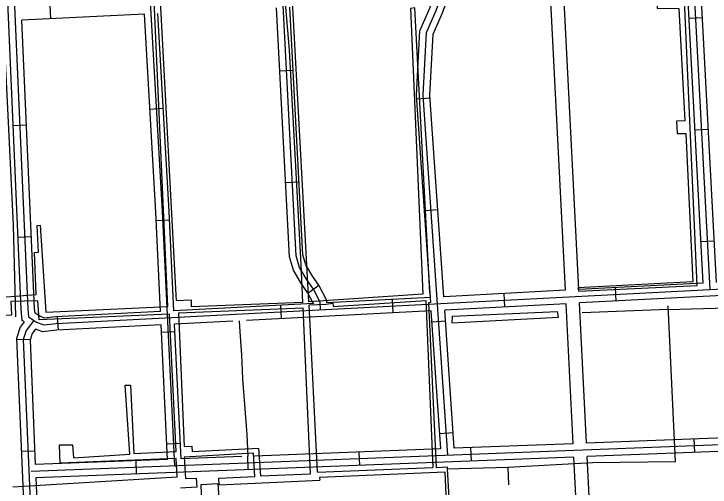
# Model space of a CAD drawing. Extents: x 3313447 to 3351316, y 703786 to 729172.
# Drawn here: x 3330288 to 3331846, y 722771 to 723830 of the extents above; entities that cross this region are included whole.
import ezdxf

# ---------------------------------------------------------------- set-up
doc = ezdxf.new("R2010")
doc.units = 0
for name, color, linetype in [('V-RAIL-TRAK', 7, 'Continuous'), ('V-ROAD-CNTR', 7, 'Continuous'), ('V-UTIL-LINE', 7, 'Continuous')]:
    doc.layers.add(name, color=color, linetype=linetype)

msp = doc.modelspace()

# ---------------------------------------------------------------- linework, layer by layer
at = {"layer": 'V-RAIL-TRAK'}
msp.add_lwpolyline([(3330165.3, 724472.1), (3330174.7, 724408), (3330178.9, 724385.9), (3330185.3, 724359.5), (3330197.6, 724319.7), (3330216.6, 724266.1), (3330233.5, 724215.5), (3330240.6, 724183.6), (3330251.2, 724081.4), (3330262, 723857.8), (3330273.6, 723632.8), (3330286.4, 723356.8), (3330291.6, 723151.8)], dxfattribs=at)
at = {"layer": 'V-ROAD-CNTR'}
for p, q in [((3330370.7, 723818.9), (3330369.2, 723848.9)), ((3331828.2, 723820.9), (3331798.3, 723819.4)), ((3330883.5, 723702.4), (3330913.4, 723704)), ((3331189.8, 723639.6), (3331219.8, 723641.6)), ((3330592.6, 723616.9), (3330622.6, 723618.6)), ((3330286.6, 723580.3), (3330316.5, 723581.6)), ((3331841.5, 723571.3), (3331811.5, 723569.7)), ((3330896.4, 723452.7), (3330926.4, 723454.3)), ((3331206.9, 723390.1), (3331236.8, 723392.2)), ((3330606.8, 723367.4), (3330636.8, 723368.9)), ((3330297.6, 723330.5), (3330327.5, 723331.8)), ((3331854.7, 723321.6), (3331824.7, 723320.1)), ((3330946.2, 723205.3), (3330970.7, 723222.6)), ((3331636.2, 723187.3), (3331634.6, 723217.2)), ((3331386.5, 723174.2), (3331385, 723204.2)), ((3331136.9, 723161.2), (3331135.3, 723191.1)), ((3330887.2, 723148.2), (3330885.6, 723178.1)), ((3330387.9, 723122.1), (3330386.3, 723152)), ((3331224, 723140.7), (3331253.9, 723142.8)), ((3330618.8, 723117.7), (3330648.7, 723119.2)), ((3330324.4, 723101.6), (3330294.4, 723100.3)), ((3331241, 722891.3), (3331271, 722893.4)), ((3331811.8, 722848.8), (3331810.7, 722878.8)), ((3330630.7, 722868), (3330660.7, 722869.5)), ((3331312.2, 722829.5), (3331311, 722859.5)), ((3330335.1, 722851.8), (3330305.1, 722850.5)), ((3330812.6, 722810.1), (3330811.4, 722840.1)), ((3331062.4, 722819.8), (3331061.2, 722849.8)), ((3330562.8, 722800.5), (3330561.6, 722830.5))]:
    msp.add_line(p, q, dxfattribs=at)
for points in [[(3330311.5, 723140.7), (3330307, 723143.8), (3330304.7, 723168.9), (3330249.5, 724424.7), (3330267, 724478.5), (3330301.5, 724518.4), (3330340.4, 724569.5), (3330422.7, 724691.2), (3330465.6, 724717.9), (3330499.2, 724735.1), (3330542.8, 724749.3), (3330572.1, 724746.9), (3331393.7, 724672.8)], [(3331411.2, 724656.2), (3330570.8, 724732), (3330544.6, 724734.1), (3330505, 724721.2), (3330473, 724704.9), (3330433.3, 724680.2), (3330352.6, 724560.7), (3330313.2, 724509), (3330280.3, 724471), (3330264.6, 724422.7), (3330319.6, 723169.9), (3330321.3, 723152.2), (3330339.3, 723139.8), (3330355.1, 723134.1), (3330382.7, 723136.8), (3331932, 723217.7), (3332434.2, 723245.8)], [(3331424.7, 724667.7), (3331481.1, 724650.1), (3331568.1, 724625.9), (3332040.8, 724644.9), (3332081.2, 724635.6), (3332129.7, 724629.8), (3332216.6, 724633.2), (3332277.6, 724637.4), (3332323.1, 724633.5), (3332359.1, 724613.4), (3332377.8, 724579.9), (3332407.4, 724519.6), (3332475.3, 722934.8), (3332459.2, 722897.7), (3332429, 722880.9), (3332392.5, 722871.3), (3331571.2, 722839.5)], [(3331411.2, 724656.2), (3331476.8, 724635.7), (3331566.4, 724610.8), (3332039.4, 724629.9), (3332078.7, 724620.8), (3332129.1, 724614.8), (3332217.4, 724618.2), (3332277.4, 724622.3), (3332318.6, 724618.8), (3332348.1, 724602.3), (3332364.5, 724572.9), (3332392.6, 724515.8), (3332460.2, 722937.6), (3332447.5, 722908.4), (3332423.3, 722894.9), (3332390.2, 722886.2), (3330326.9, 722806.4)], [(3331770.9, 724619), (3331845.4, 723213.2)], [(3330974, 723167.7), (3330973.6, 723185.1), (3330958.5, 723213.9), (3330942.9, 723236.2), (3330927.5, 723262.1), (3330919.9, 723288.6), (3330855.9, 724524.6), (3330850.3, 724533.5), (3330832.6, 724541.9), (3330646.3, 724527.1), (3330540.5, 724521.7)], [(3330648.1, 722818.8), (3330620.9, 723387.3), (3330557.1, 724493.7), (3330540.5, 724521.7), (3330504.7, 724526.8), (3330327.4, 724527.7)], [(3331794.7, 723887.2), (3331829.6, 723227.4)], [(3331824.6, 723888.6), (3331859.6, 723229)], [(3331259.4, 722842.4), (3331204.3, 723647.7), (3331211.2, 723788.2), (3331233.2, 723837.2), (3331246.6, 723875.9)], [(3331522.4, 723211.4), (3331489.1, 723872.6)], [(3331552.4, 723212.9), (3331519.1, 723874)], [(3331220.2, 723195.6), (3331189.3, 723647.5), (3331196.4, 723791.8), (3331219.3, 723842.7), (3331225.2, 723859.9)], [(3331250.2, 723197.1), (3331219.3, 723647.8), (3331226.1, 723784.6), (3331247.2, 723831.7), (3331257.5, 723861.4)], [(3330958.7, 723181.9), (3330958.7, 723181.2), (3330945.6, 723206.1), (3330930.3, 723228), (3330913.6, 723256.1), (3330905, 723286.1), (3330876.2, 723843.2)], [(3330988.7, 723183.5), (3330988.6, 723188.9), (3330971.3, 723221.7), (3330955.5, 723244.3), (3330941.3, 723268.1), (3330934.8, 723291), (3330906.1, 723844.6)], [(3330580.4, 723829), (3330306.3, 723815.8)], [(3330616.5, 723164.1), (3330605.9, 723386.5), (3330580.4, 723829)], [(3330646.5, 723165.6), (3330635.9, 723388), (3330610.4, 723830.4)], [(3330616.5, 723164.1), (3330381.6, 723151.8), (3330357, 723149.4), (3330346.2, 723153.2), (3330335.6, 723160.6), (3330334.6, 723171), (3330306.3, 723815.8)], [(3331829.6, 723227.4), (3331552.4, 723212.9)], [(3332118.1, 723213.1), (3331932.8, 723202.7), (3331553.9, 723183)], [(3331522.4, 723211.4), (3331250.2, 723197.1)], [(3330958.7, 723181.9), (3330646.5, 723165.6)], [(3331220.2, 723195.6), (3330988.7, 723183.5)], [(3331523.9, 723181.4), (3331252.2, 723167.2)], [(3331539.7, 722868.3), (3331523.9, 723181.4)], [(3331569.7, 722869.5), (3331553.9, 723183)], [(3331222.3, 723165.6), (3330808.9, 723144.1)], [(3331243.4, 722856.8), (3331222.3, 723165.6)], [(3331273.4, 722858), (3331252.2, 723167.2)], [(3330311.5, 723140.7), (3330302.4, 723128.7), (3330294.3, 723103.6), (3330309.1, 722757), (3330359.2, 721616.4)], [(3330332.9, 723144.2), (3330315.9, 723121.7), (3330309.4, 723101.6)], [(3330777.9, 723142.4), (3330647.9, 723135.7)], [(3330662.3, 722834.4), (3330647.9, 723135.7)], [(3330812.2, 722840.2), (3330810.3, 722889.1), (3330800.9, 723013.6), (3330798.7, 723066.7), (3330794.6, 723118.2), (3330793.1, 723143.2)], [(3330337, 723124.7), (3330329.4, 723114.6), (3330324.5, 723099.5), (3330336.3, 722821.7)], [(3330618, 723134.1), (3330383.8, 723121.9), (3330353.3, 723118.8), (3330337, 723124.7)], [(3330632.4, 722833.2), (3330618, 723134.1)], [(3330309.4, 723101.6), (3330324, 722757.6), (3330374.8, 721601.9)], [(3332132.7, 722891.2), (3331569.7, 722869.5)], [(3331243.4, 722856.8), (3330826.6, 722840.7)], [(3331539.7, 722868.3), (3331273.4, 722858)], [(3330798.3, 722839.6), (3330662.3, 722834.4)], [(3331629.7, 721677.3), (3331571.2, 722839.5)], [(3330632.4, 722833.2), (3330336.3, 722821.7)], [(3331541.2, 722838.3), (3330337.6, 722791.8)], [(3331550, 722664.2), (3331541.2, 722838.3)], [(3330337.6, 722791.8), (3330339, 722758.3), (3330389.2, 721617.3)]]:
    msp.add_lwpolyline(points, dxfattribs=at)
at = {"layer": 'V-UTIL-LINE'}
for p, q in [((3330934.8, 723184.2), (3330685.3, 723174.1)), ((3330656.3, 723161.3), (3330935.3, 723172.5)), ((3331752.5, 723168.8), (3331559.8, 723161)), ((3331752.5, 723168.2), (3332098.1, 723179.6)), ((3331269.2, 723153.4), (3331504.7, 723163.8)), ((3330835.7, 722857.4), (3330686.9, 722849.9)), ((3330967.5, 722804.5), (3331225.7, 722815.2)), ((3330747.9, 722776.5), (3330972.8, 722787))]:
    msp.add_line(p, q, dxfattribs=at)
for points in [[(3331330, 723896.5), (3331775.2, 723917.7), (3331776, 723853.8), (3331734.6, 723856.7), (3331732.7, 723875.2), (3331657.5, 723872.2), (3331658, 723856.3), (3331727.5, 723856.7), (3331727.2, 723842.1), (3331776, 723841.9), (3331789.2, 723590.6), (3331771.1, 723589.6), (3331772.2, 723562.3), (3331791.5, 723562.4), (3331807.7, 723230.1), (3331550.2, 723216.9), (3331552, 723209.4), (3331817, 723221.8), (3331787.2, 723893.9), (3331781.5, 723893), (3331759.4, 724254), (3332087.8, 724273.2)], [(3330262.1, 723196.2), (3330338.1, 723202.2), (3330334.5, 723296), (3330343.2, 723296.7), (3330340.4, 723356.3), (3330347.4, 723357), (3330359.8, 723162.2), (3330632.5, 723175.3), (3330590.3, 724125.1), (3330550.5, 724122.4), (3330560.9, 723925.2), (3330530.1, 723923.6), (3330533.5, 723871.7), (3330469.8, 723868.3), (3330466.3, 723930.2), (3330423.1, 723928.3), (3330416.3, 724041.1), (3330344.6, 724036.9), (3330340.8, 724103), (3330303.5, 724100.1), (3330304.1, 724109.8), (3330245.6, 724100.8), (3330245.8, 724076.2)], [(3331219, 723205.8), (3331185.7, 723842.9), (3331176, 723841.6), (3331203.5, 723202.4), (3330948.6, 723185.3), (3330911.2, 723872.4), (3331330.3, 723890.3), (3331330, 723896.5)], [(3330934.8, 723184.2), (3330931, 723269.1), (3330905, 723748.8), (3330894.8, 723871.9), (3330615.4, 723858.3), (3330650.8, 723200.3), (3330651.5, 723188.9), (3330684.7, 723189.7), (3330685.3, 723174.1)], [(3331219, 723205.8), (3331220.3, 723183.8), (3331215.8, 723183.5), (3331233.4, 722815), (3331257.7, 722816.3), (3331258, 722812), (3331393.5, 722815.5), (3331394.8, 722776.5)], [(3330263.9, 723155.7), (3330284, 723156.6), (3330282.4, 723187), (3330341.6, 723188.4)], [(3330285.9, 722772), (3330653.8, 722794.2), (3330651.5, 722835.1), (3330391.6, 722824.8), (3330390.3, 722866), (3330419.8, 722866.1), (3330421.6, 722837), (3330548, 722844.6), (3330537.2, 722998.9), (3330549.6, 722999.4), (3330556.6, 722846.4), (3330651.5, 722850.7), (3330636.4, 723158), (3330345, 723145.1), (3330341.6, 723188.4)], [(3330967.5, 722804.5), (3330948.8, 723178.9), (3330986, 723180.2), (3331001.9, 723182.4), (3331002.4, 723175.2), (3331210, 723188.4), (3331225.7, 722815.2)], [(3330835.7, 722857.4), (3330840, 722796.4), (3330951.9, 722801.1), (3330935.3, 723172.5)], [(3331393.5, 722815.5), (3331582.6, 722826.5), (3331768.8, 722828.8), (3331752.1, 723177)], [(3330656.3, 723161.3), (3330669.1, 722862.2), (3330686.4, 722862.8), (3330686.9, 722849.9)], [(3331269.2, 723153.4), (3331268.4, 723138.4), (3331506.5, 723151.1), (3331504.7, 723163.8)], [(3330747.9, 722776.5), (3330747.1, 722791.2), (3330827.4, 722795.1), (3330824.1, 722846.8), (3330669.2, 722838.1), (3330672, 722790.4), (3330696.3, 722791.4), (3330697.6, 722771.3), (3330660.9, 722769)], [(3331258, 722812), (3331276.7, 722491)], [(3331262.5, 722605.4), (3331253.1, 722804.3), (3330972.1, 722792.8), (3330972.8, 722787)], [(3330711.2, 722678.9), (3330707.2, 722777), (3330744.4, 722779), (3330748.9, 722715.6)]]:
    msp.add_lwpolyline(points, dxfattribs=at)

doc.saveas('drawing.dxf')
